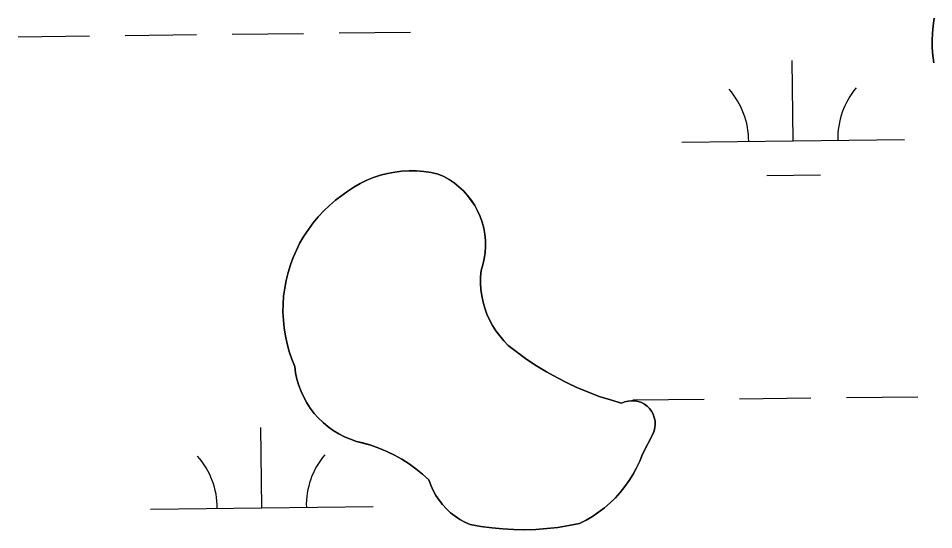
# Model space of a CAD drawing. Extents: x 3684037 to 3722149, y 433263 to 459021.
# Drawn here: x 3710664.7 to 3711075.6, y 454846.8 to 455076.2 of the extents above; entities that cross this region are included whole.
import ezdxf

# ---------------------------------------------------------------- set-up
doc = ezdxf.new("R2010")
doc.units = 0
doc.layers.add('V-TOPO-SHOR', color=7, linetype='Continuous')
doc.layers.add('V-WETL-SWMP', color=7, linetype='Continuous')

msp = doc.modelspace()

# ---------------------------------------------------------------- linework, layer by layer
at = {"layer": 'V-TOPO-SHOR'}
for points in [[(3711075.75, 455056.29), (3711075.27, 455059.59), (3711074.98, 455062.92), (3711074.9, 455066.26), (3711075.02, 455069.6), (3711075.34, 455072.92), (3711075.86, 455076.22)], [(3710944.87, 454880.65), (3710943.66, 454877.57), (3710942.27, 454874.56), (3710940.69, 454871.64), (3710938.95, 454868.83), (3710937.03, 454866.12), (3710934.95, 454863.54), (3710932.72, 454861.09), (3710930.35, 454858.78), (3710927.84, 454856.61), (3710925.21, 454854.6), (3710922.45, 454852.76), (3710919.59, 454851.08), (3710916.63, 454849.58), (3710911.78, 454848.62), (3710906.89, 454847.86), (3710901.97, 454847.31), (3710897.04, 454846.96), (3710892.09, 454846.81), (3710887.14, 454846.87), (3710882.2, 454847.14), (3710877.27, 454847.61), (3710872.36, 454848.29), (3710867.49, 454849.16), (3710865.16, 454850.22), (3710862.92, 454851.45), (3710860.79, 454852.85), (3710858.78, 454854.43), (3710856.89, 454856.16), (3710855.16, 454858.04), (3710853.57, 454860.04), (3710852.16, 454862.17), (3710850.92, 454864.41), (3710849.86, 454866.74), (3710848.99, 454869.14), (3710846.16, 454871.71), (3710843.2, 454874.11), (3710840.09, 454876.34), (3710836.87, 454878.39), (3710833.54, 454880.25), (3710830.1, 454881.92), (3710826.58, 454883.39), (3710822.98, 454884.65), (3710819.31, 454885.71), (3710816.51, 454886.43), (3710813.77, 454887.35), (3710811.11, 454888.47), (3710808.54, 454889.78), (3710806.08, 454891.29), (3710803.73, 454892.97), (3710801.52, 454894.82), (3710799.44, 454896.83), (3710797.53, 454898.99), (3710795.77, 454901.28), (3710794.2, 454903.7), (3710792.8, 454906.23), (3710791.6, 454908.85), (3710790.6, 454911.56), (3710789.79, 454914.33), (3710789.2, 454917.16), (3710788.82, 454920.02), (3710787.47, 454923.34), (3710786.32, 454926.74), (3710785.35, 454930.2), (3710784.59, 454933.71), (3710784.03, 454937.25), (3710783.67, 454940.82), (3710783.51, 454944.41), (3710783.56, 454947.99), (3710783.81, 454951.57), (3710784.27, 454955.14), (3710784.93, 454958.67), (3710785.78, 454962.15), (3710786.84, 454965.58), (3710788.08, 454968.95), (3710789.52, 454972.23), (3710791.14, 454975.44), (3710792.94, 454978.54), (3710794.91, 454981.54), (3710797.05, 454984.42), (3710799.35, 454987.17), (3710801.81, 454989.79), (3710804.41, 454992.27), (3710807.14, 454994.59), (3710810, 454996.76), (3710812.61, 454998.73), (3710815.35, 455000.53), (3710818.2, 455002.15), (3710821.15, 455003.57), (3710824.18, 455004.8), (3710827.29, 455005.82), (3710830.46, 455006.64), (3710833.68, 455007.24), (3710836.93, 455007.63), (3710840.2, 455007.81)], [(3710840.2, 455007.81), (3710843.47, 455007.77), (3710846.74, 455007.52), (3710849.98, 455007.05), (3710853.18, 455006.37), (3710855.68, 455005.22), (3710858.08, 455003.87), (3710860.36, 455002.34), (3710862.52, 455000.63), (3710864.53, 454998.75), (3710866.38, 454996.72), (3710868.07, 454994.54), (3710869.57, 454992.24), (3710870.88, 454989.82), (3710872, 454987.31), (3710872.91, 454984.71), (3710873.61, 454982.05), (3710874.1, 454979.35), (3710874.37, 454976.6), (3710874.41, 454973.86), (3710874.24, 454971.11), (3710873.85, 454968.39), (3710873.23, 454965.7), (3710872.41, 454963.08), (3710872.19, 454960.24), (3710872.17, 454957.39), (3710872.35, 454954.54), (3710872.74, 454951.72), (3710873.33, 454948.93), (3710874.11, 454946.19), (3710875.09, 454943.51), (3710876.26, 454940.91), (3710877.6, 454938.4), (3710879.13, 454935.99), (3710880.82, 454933.7), (3710882.67, 454931.53), (3710884.67, 454929.5), (3710888.78, 454926.27), (3710893.02, 454923.2), (3710897.36, 454920.3), (3710901.83, 454917.57), (3710906.39, 454915.01), (3710911.04, 454912.64), (3710915.79, 454910.44), (3710920.62, 454908.43), (3710925.52, 454906.62), (3710930.49, 454904.99), (3710935.52, 454903.56), (3710936.93, 454904.15), (3710938.4, 454904.52), (3710939.92, 454904.68), (3710941.44, 454904.61), (3710942.94, 454904.32), (3710944.38, 454903.82), (3710945.73, 454903.1), (3710946.96, 454902.2), (3710948.04, 454901.13), (3710948.96, 454899.91), (3710949.69, 454898.57), (3710950.21, 454897.14), (3710950.52, 454895.65), (3710950.6, 454894.13), (3710950.47, 454892.61), (3710950.11, 454891.13), (3710949.54, 454889.72), (3710944.87, 454880.65)]]:
    msp.add_lwpolyline(points, dxfattribs=at)
at = {"layer": 'V-WETL-SWMP'}
for p, q in [((3710664.69, 455067.97), (3710696.69, 455068.34)), ((3710712.69, 455068.53), (3710744.68, 455068.9)), ((3710760.68, 455069.08), (3710792.68, 455069.46)), ((3710808.68, 455069.64), (3710840.68, 455070.02)), ((3711012.57, 455021.27), (3711012.15, 455057.27)), ((3710962.58, 455020.69), (3711062.57, 455021.85)), ((3711000.75, 455005.7), (3711024.75, 455005.98)), ((3710940.51, 454904.99), (3710972.51, 454905.36)), ((3710988.51, 454905.55), (3711020.51, 454905.92)), ((3711036.51, 454906.11), (3711068.5, 454906.48)), ((3710774, 454856.62), (3710773.58, 454892.62)), ((3710724, 454856.04), (3710824, 454857.2))]:
    msp.add_line(p, q, dxfattribs=at)
for points in [[(3711075.86, 455076.22), (3711075.34, 455072.92), (3711075.02, 455069.6), (3711074.9, 455066.26), (3711074.98, 455062.92), (3711075.27, 455059.6), (3711075.75, 455056.29)], [(3710944.38, 454903.82), (3710942.94, 454904.32), (3710941.44, 454904.61), (3710939.92, 454904.68), (3710938.4, 454904.52), (3710936.93, 454904.15), (3710935.52, 454903.56), (3710930.49, 454904.99), (3710925.52, 454906.62), (3710920.62, 454908.43), (3710915.79, 454910.44), (3710911.04, 454912.64), (3710906.39, 454915.01), (3710901.83, 454917.57), (3710897.37, 454920.3), (3710893.02, 454923.2), (3710888.78, 454926.27), (3710884.67, 454929.5), (3710882.67, 454931.53), (3710880.82, 454933.7), (3710879.13, 454935.99), (3710877.6, 454938.4), (3710876.26, 454940.91), (3710875.09, 454943.51), (3710874.11, 454946.19), (3710873.33, 454948.93), (3710872.74, 454951.72), (3710872.35, 454954.54), (3710872.17, 454957.39), (3710872.19, 454960.24), (3710872.41, 454963.08), (3710873.23, 454965.7), (3710873.85, 454968.39), (3710874.24, 454971.11), (3710874.41, 454973.86), (3710874.37, 454976.61), (3710874.1, 454979.35), (3710873.61, 454982.05), (3710872.91, 454984.71), (3710872, 454987.31), (3710870.88, 454989.82), (3710869.57, 454992.24), (3710868.06, 454994.54), (3710866.38, 454996.72), (3710864.53, 454998.75), (3710862.52, 455000.63), (3710860.36, 455002.34), (3710858.08, 455003.88), (3710855.68, 455005.22), (3710853.18, 455006.37), (3710849.98, 455007.05), (3710846.73, 455007.52), (3710843.47, 455007.77), (3710840.2, 455007.81), (3710836.93, 455007.63), (3710833.68, 455007.24), (3710830.46, 455006.64), (3710827.29, 455005.82)], [(3710827.29, 455005.82), (3710824.18, 455004.8), (3710821.15, 455003.57), (3710818.2, 455002.15), (3710815.35, 455000.53), (3710812.62, 454998.73), (3710807.14, 454994.59), (3710804.41, 454992.27), (3710801.81, 454989.79), (3710799.35, 454987.17), (3710797.05, 454984.42), (3710794.91, 454981.54), (3710792.94, 454978.54), (3710791.14, 454975.44), (3710789.52, 454972.23), (3710788.08, 454968.95), (3710786.84, 454965.58), (3710785.78, 454962.15), (3710784.93, 454958.66), (3710784.27, 454955.14), (3710783.81, 454951.58), (3710783.56, 454947.99), (3710783.51, 454944.41), (3710783.67, 454940.82), (3710784.03, 454937.25), (3710784.59, 454933.71), (3710785.35, 454930.2), (3710786.31, 454926.74), (3710787.47, 454923.34), (3710788.82, 454920.02), (3710789.2, 454917.16), (3710789.79, 454914.33), (3710790.6, 454911.56), (3710791.6, 454908.85), (3710792.8, 454906.23), (3710794.2, 454903.7), (3710795.77, 454901.28), (3710797.53, 454898.99), (3710799.44, 454896.83), (3710801.52, 454894.82), (3710803.73, 454892.97), (3710806.08, 454891.29), (3710808.54, 454889.78), (3710811.11, 454888.47), (3710813.77, 454887.35), (3710816.51, 454886.42), (3710822.97, 454884.65), (3710826.58, 454883.39), (3710830.1, 454881.92), (3710833.54, 454880.25), (3710836.87, 454878.39), (3710840.1, 454876.34), (3710843.2, 454874.11), (3710846.17, 454871.71), (3710848.99, 454869.14), (3710849.86, 454866.74), (3710850.92, 454864.41), (3710852.16, 454862.17), (3710853.58, 454860.04), (3710855.16, 454858.04), (3710856.89, 454856.16), (3710858.77, 454854.43), (3710860.79, 454852.85), (3710862.92, 454851.45), (3710865.16, 454850.21), (3710867.49, 454849.16), (3710872.37, 454848.29), (3710877.27, 454847.61), (3710882.2, 454847.14), (3710887.14, 454846.87), (3710892.09, 454846.81), (3710897.03, 454846.96), (3710901.97, 454847.31), (3710906.89, 454847.86), (3710911.78, 454848.62), (3710916.64, 454849.59), (3710919.59, 454851.08), (3710922.45, 454852.76), (3710925.2, 454854.6), (3710927.84, 454856.61), (3710930.35, 454858.78), (3710932.72, 454861.09), (3710934.95, 454863.54), (3710937.03, 454866.12), (3710938.94, 454868.83), (3710940.69, 454871.64), (3710942.27, 454874.56), (3710943.66, 454877.57), (3710944.87, 454880.65), (3710949.54, 454889.71), (3710950.11, 454891.13), (3710950.47, 454892.61), (3710950.6, 454894.13), (3710950.52, 454895.65), (3710950.21, 454897.14), (3710949.69, 454898.57), (3710948.96, 454899.91), (3710948.04, 454901.13), (3710946.96, 454902.2), (3710945.73, 454903.1), (3710944.38, 454903.82)]]:
    msp.add_lwpolyline(points, dxfattribs=at)
for centre, start, end in [((3710957.33, 455021.1), 359.8949, 41.4385), ((3711067.81, 455022.39), 139.8949, 181.4385), ((3710718.76, 454856.45), 359.8949, 41.4385), ((3710829.23, 454857.74), 139.8949, 181.4385)]:
    msp.add_arc(centre, 35.25, start, end, dxfattribs=at)

doc.saveas('drawing.dxf')
